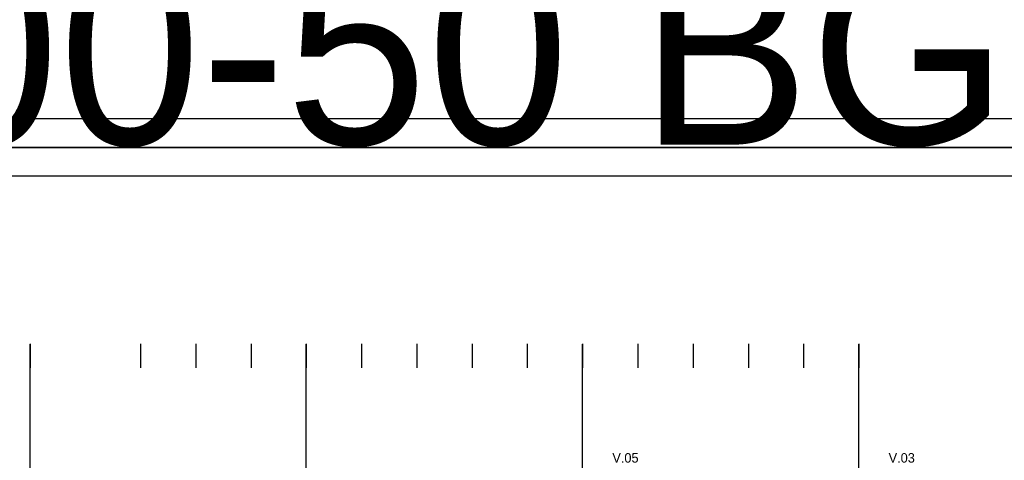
# Model space of a CAD drawing. Header units: millimetres. Extents: x -297000 to 504135, y -166520 to 252050.
# Tile 305 of 416: x 17908 to 38578, y -6576 to 2684. Entities that reach past the tile are written whole.
import ezdxf

# ---------------------------------------------------------------- set-up
doc = ezdxf.new("R2010")
doc.units = ezdxf.units.MM
doc.header["$MEASUREMENT"] = 0
doc.linetypes.add('ACAD_ISO10W100', pattern=[18, 12, -3, 0, -3])
doc.linetypes.add('CENTER', pattern=[50.8, 31.75, -6.35, 6.35, -6.35])
doc.layers.get('Defpoints').update_dxf_attribs({"color": 6})
doc.layers.add('000_FRAME_N', color=30, linetype='Continuous', plot=False)
doc.layers.add('040_AXPRI_B', color=9, linetype='CENTER')
doc.layers.add('080_SYMB_DETAIL', color=4, linetype='Continuous')
doc.styles.add('VMX 3 BIG 200', font='unvr55w.TTF', dxfattribs={"height": 800})
doc.styles.add('VMX 4 GIANT 50', font='unvr55w.TTF', dxfattribs={"height": 300})

# ---------------------------------------------------------------- blocks, each defined once
blk = doc.blocks.new('GRID02')
at = {"layer": '040_AXPRI_B', "linetype": 'ACAD_ISO10W100'}
for p, q in [((5800, -2484), (5800, 11471)), ((11600, -2484), (11600, 11471)), ((17400, -2484), (17400, 11471)), ((23200, -2484), (23200, 11471))]:
    blk.add_line(p, q, dxfattribs=at)
blk = doc.blocks.new('1006_X-03.01')
at = {"layer": 'Defpoints'}
for points in [[(5800, 11471), (5800, 10971)], [(8120, 11471), (8120, 10971)], [(9280, 11471), (9280, 10971)], [(10440, 11471), (10440, 10971)], [(11600, 11471), (11600, 10971)], [(12760, 11471), (12760, 10971)], [(13920, 11471), (13920, 10971)], [(15080, 11471), (15080, 10971)], [(16240, 11471), (16240, 10971)], [(17400, 11471), (17400, 10971)], [(18560, 11471), (18560, 10971)], [(19720, 11471), (19720, 10971)], [(20880, 11471), (20880, 10971)], [(22040, 11471), (22040, 10971)], [(23200, 11471), (23200, 10971)]]:
    blk.add_lwpolyline(points, dxfattribs=at)
blk.add_blockref('GRID02', (0, 0))

msp = doc.modelspace()

# ---------------------------------------------------------------- linework, layer by layer
at = {"layer": '000_FRAME_N'}
for points in [[(0, 42050), (59450, 42050), (59450, 0), (0, 0)], [(58950, 600), (500, 600), (500, 41450), (58950, 41450)], [(0, 0), (59450, 0), (59450, -42050), (0, -42050)], [(58950, -41450), (500, -41450), (500, -600), (58950, -600)]]:
    msp.add_lwpolyline(points, close=True, dxfattribs=at)

# ---------------------------------------------------------------- block references
msp.add_blockref('1006_X-03.01', (12325, -15600))

# ---------------------------------------------------------------- texts
at = {"layer": '000_FRAME_N', "insert": (0, 0), "char_height": 4000, "attachment_point": 7, "style": 'VMX 4 GIANT 50'}
msp.add_mtext('A0-01.00-50 BG', dxfattribs=at)
at = {"layer": '080_SYMB_DETAIL', "char_height": 200, "attachment_point": 7, "style": 'VMX 3 BIG 200'}
for s, insert in [('V.05', (30350, -6627.2)), ('V.03', (36150, -6627.2))]:
    msp.add_mtext(s, dxfattribs=dict(at, insert=insert))

doc.saveas('drawing.dxf')
